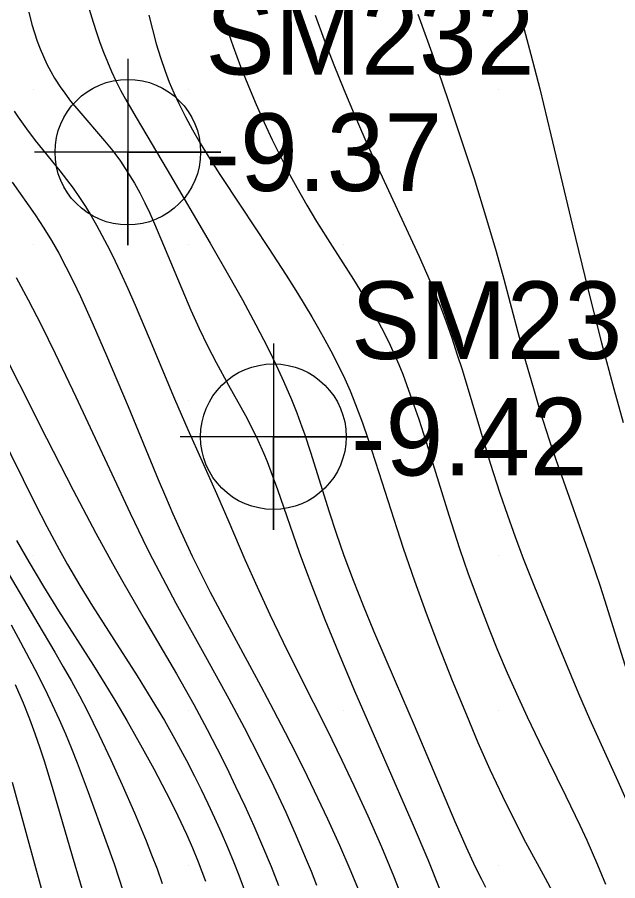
# Model space of a CAD drawing. Extents: x 2602990 to 2605851, y 618069 to 619180.
# Drawn here: x 2604109.49 to 2604128.82, y 618749.52 to 618777.33 of the extents above; entities that cross this region are included whole.
import ezdxf

# ---------------------------------------------------------------- set-up
doc = ezdxf.new("R2010")
doc.units = 0
for name, color, linetype in [('Default', 7, 'Continuous'), ('DTM Contours Major', 7, 'Continuous'), ('DTM Contours Minor', 7, 'Continuous'), ('Exist DTM Regular Point Underwater CELL', 7, 'Continuous'), ('Exist DTM Regular Point Underwater Cogo Elevation', 7, 'Continuous'), ('Exist DTM Regular Point Underwater Cogo Number', 7, 'Continuous'), ('Exist DTM Scan Elevation Point', 7, 'Continuous')]:
    doc.layers.add(name, color=color, linetype=linetype)

# ---------------------------------------------------------------- blocks, each defined once
blk = doc.blocks.new('POINT_DISPLAY')
at = {"layer": 'Default'}
blk.add_line((0, 0), (0, 0), dxfattribs=at)

msp = doc.modelspace()

# ---------------------------------------------------------------- linework, layer by layer
at = {"layer": 'DTM Contours Major'}
for points in [[(2604115.999, 618777.66), (2604116.211, 618777.028), (2604116.438, 618776.387), (2604116.678, 618775.744), (2604116.931, 618775.104), (2604117.179, 618774.516), (2604117.435, 618773.941), (2604117.697, 618773.383), (2604117.962, 618772.845), (2604118.227, 618772.331), (2604118.49, 618771.845), (2604118.814, 618771.276), (2604119.129, 618770.749), (2604119.624, 618769.959), (2604120.313, 618768.881), (2604120.722, 618768.216), (2604120.925, 618767.869), (2604121.124, 618767.512), (2604121.316, 618767.144), (2604121.501, 618766.765), (2604121.64, 618766.46), (2604121.772, 618766.149), (2604121.9, 618765.83), (2604122.025, 618765.505), (2604122.263, 618764.837), (2604122.417, 618764.38), (2604122.717, 618763.443), (2604123.384, 618761.292), (2604123.731, 618760.223), (2604124.012, 618759.405), (2604124.346, 618758.492), (2604124.683, 618757.618), (2604124.956, 618756.946), (2604125.267, 618756.212), (2604125.615, 618755.428), (2604125.903, 618754.805), (2604126.294, 618753.994), (2604127.155, 618752.246), (2604127.605, 618751.308), (2604127.827, 618750.829), (2604128.177, 618750.036), (2604128.434, 618749.413)], [(2604108.508, 618760.576), (2604110.155, 618757.807), (2604110.7, 618756.879), (2604110.968, 618756.413), (2604111.231, 618755.945), (2604111.488, 618755.475), (2604111.736, 618755.005), (2604111.937, 618754.609), (2604112.131, 618754.212), (2604112.506, 618753.415), (2604112.866, 618752.613), (2604113.259, 618751.714), (2604113.636, 618750.811), (2604113.816, 618750.358), (2604113.989, 618749.905), (2604114.159, 618749.436)]]:
    msp.add_lwpolyline(points, dxfattribs=at)
at = {"layer": 'DTM Contours Minor'}
for points in [[(2604125.206, 618779.196), (2604126.029, 618776.122), (2604126.312, 618775.019), (2604126.669, 618773.541), (2604127.363, 618770.61), (2604127.86, 618768.577), (2604128.304, 618766.839), (2604128.698, 618765.362), (2604129.002, 618764.275)], [(2604109.856, 618777.492), (2604109.963, 618777.09), (2604110.044, 618776.822), (2604110.132, 618776.561), (2604110.227, 618776.306), (2604110.33, 618776.058), (2604110.443, 618775.815), (2604110.565, 618775.579), (2604110.688, 618775.366), (2604110.89, 618775.054), (2604110.962, 618774.952), (2604111.207, 618774.628), (2604111.47, 618774.309), (2604112.296, 618773.35), (2604112.562, 618773.021), (2604112.81, 618772.687), (2604113.042, 618772.341), (2604113.26, 618771.984), (2604113.434, 618771.669), (2604113.598, 618771.345), (2604113.756, 618771.014), (2604113.907, 618770.676), (2604114.199, 618769.99), (2604114.784, 618768.579), (2604115.079, 618767.895), (2604115.347, 618767.308), (2604115.618, 618766.746), (2604115.893, 618766.21), (2604116.29, 618765.482), (2604116.836, 618764.5), (2604117.063, 618764.064), (2604117.235, 618763.707), (2604117.414, 618763.304), (2604117.531, 618763.021), (2604117.701, 618762.582), (2604117.87, 618762.118), (2604118.57, 618760.102), (2604118.767, 618759.559), (2604118.971, 618759.016), (2604119.391, 618757.937), (2604119.817, 618756.893), (2604120.347, 618755.64), (2604121.281, 618753.497), (2604122.236, 618751.314), (2604122.705, 618750.207), (2604123.11, 618749.212)], [(2604111.805, 618777.584), (2604111.932, 618777.164), (2604112.037, 618776.837), (2604112.149, 618776.516), (2604112.267, 618776.199), (2604112.392, 618775.887), (2604112.525, 618775.581), (2604112.666, 618775.279), (2604112.818, 618774.981), (2604112.977, 618774.686), (2604113.313, 618774.102), (2604114.316, 618772.417), (2604115.701, 618770.057), (2604116.295, 618769.02), (2604116.738, 618768.224), (2604117.17, 618767.422), (2604117.541, 618766.705), (2604117.72, 618766.344), (2604117.894, 618765.979), (2604118.064, 618765.609), (2604118.316, 618765.021), (2604118.487, 618764.588), (2604118.653, 618764.14), (2604118.734, 618763.909), (2604118.928, 618763.324), (2604119.529, 618761.4), (2604119.754, 618760.71), (2604120, 618760), (2604120.3, 618759.2), (2604120.624, 618758.386), (2604120.964, 618757.567), (2604121.661, 618755.945), (2604122.272, 618754.527), (2604123.579, 618751.435), (2604123.942, 618750.606), (2604124.234, 618749.973), (2604124.432, 618749.571), (2604124.563, 618749.319)], [(2604113.729, 618777.395), (2604113.843, 618776.932), (2604113.966, 618776.475), (2604114.101, 618776.027), (2604114.249, 618775.59), (2604114.384, 618775.236), (2604114.531, 618774.889), (2604114.689, 618774.545), (2604114.901, 618774.124), (2604115.132, 618773.699), (2604115.383, 618773.267), (2604115.686, 618772.772), (2604116.009, 618772.266), (2604116.689, 618771.239), (2604117.573, 618769.913), (2604118.151, 618769.019), (2604118.513, 618768.441), (2604118.973, 618767.679), (2604119.188, 618767.309), (2604119.393, 618766.944), (2604119.586, 618766.587), (2604119.837, 618766.098), (2604120.034, 618765.686), (2604120.204, 618765.301), (2604120.384, 618764.857), (2604120.601, 618764.27), (2604120.776, 618763.762), (2604121.132, 618762.671), (2604121.712, 618760.859), (2604121.918, 618760.236), (2604122.282, 618759.179), (2604122.658, 618758.137), (2604123.041, 618757.122), (2604123.494, 618755.974), (2604123.95, 618754.86), (2604124.324, 618753.977), (2604124.708, 618753.106), (2604124.906, 618752.676), (2604125.108, 618752.249), (2604125.476, 618751.505), (2604125.859, 618750.768), (2604126.489, 618749.601), (2604126.957, 618748.729)], [(2604119.081, 618777.39), (2604119.374, 618776.595), (2604119.681, 618775.796), (2604120, 618775), (2604120.336, 618774.202), (2604120.681, 618773.415), (2604121.029, 618772.644), (2604122.428, 618769.622), (2604122.782, 618768.82), (2604122.948, 618768.424), (2604123.105, 618768.03), (2604123.298, 618767.517), (2604123.478, 618767.004), (2604123.648, 618766.491), (2604123.81, 618765.979), (2604124.721, 618762.967), (2604125.03, 618761.999), (2604125.271, 618761.292), (2604125.521, 618760.594), (2604125.783, 618759.899), (2604126.142, 618758.989), (2604126.907, 618757.131), (2604127.565, 618755.552), (2604127.919, 618754.734), (2604128.822, 618752.726), (2604129.123, 618752.048)], [(2604122.388, 618777.427), (2604122.879, 618776.062), (2604123.356, 618774.679), (2604123.787, 618773.388), (2604124.196, 618772.129), (2604124.602, 618770.825), (2604124.91, 618769.784), (2604125.157, 618768.894), (2604125.859, 618766.253), (2604126.107, 618765.367), (2604126.328, 618764.626), (2604126.619, 618763.714), (2604126.829, 618763.089), (2604127.319, 618761.695), (2604127.938, 618759.948), (2604128.258, 618759.004), (2604128.464, 618758.367), (2604129.091, 618756.339)], [(2604109.388, 618774.297), (2604109.514, 618774.107), (2604109.782, 618773.733), (2604110.068, 618773.361), (2604110.856, 618772.385), (2604111.072, 618772.107), (2604111.287, 618771.819), (2604111.497, 618771.518), (2604111.683, 618771.233), (2604111.865, 618770.937), (2604112.042, 618770.63), (2604112.215, 618770.313), (2604112.386, 618769.987), (2604112.554, 618769.652), (2604112.805, 618769.127), (2604113.05, 618768.591), (2604113.287, 618768.052), (2604113.735, 618766.998), (2604114.553, 618765.036), (2604114.98, 618764.051), (2604115.908, 618761.987), (2604116.3, 618761.084), (2604116.821, 618759.865), (2604117.211, 618758.988), (2604117.623, 618758.094), (2604118.052, 618757.199), (2604118.589, 618756.121), (2604119.455, 618754.399), (2604119.942, 618753.405), (2604120.33, 618752.59), (2604120.778, 618751.615), (2604121.215, 618750.619), (2604121.606, 618749.68), (2604121.952, 618748.805)], [(2604109.32, 618772.017), (2604110.061, 618770.967), (2604110.347, 618770.537), (2604110.592, 618770.141), (2604110.825, 618769.732), (2604111.057, 618769.294), (2604111.287, 618768.828), (2604111.521, 618768.333), (2604111.935, 618767.417), (2604112.361, 618766.435), (2604113.055, 618764.789), (2604114.026, 618762.442), (2604114.257, 618761.894), (2604114.498, 618761.337), (2604114.752, 618760.769), (2604115.122, 618759.978), (2604115.333, 618759.548), (2604115.705, 618758.818), (2604116.097, 618758.072), (2604117.332, 618755.783), (2604117.741, 618755.015), (2604118.116, 618754.297), (2604118.478, 618753.586), (2604118.827, 618752.885), (2604119.16, 618752.195), (2604119.477, 618751.521), (2604119.863, 618750.667), (2604120.197, 618749.892), (2604120.493, 618749.171)], [(2604109.458, 618768.944), (2604109.843, 618768.231), (2604110.261, 618767.417), (2604110.713, 618766.499), (2604111.376, 618765.109), (2604112.539, 618762.619), (2604113.128, 618761.353), (2604113.531, 618760.512), (2604113.738, 618760.094), (2604114.16, 618759.277), (2604114.6, 618758.461), (2604115.553, 618756.744), (2604116.306, 618755.382), (2604116.799, 618754.456), (2604117.278, 618753.517), (2604117.736, 618752.58), (2604118.133, 618751.729), (2604118.474, 618750.965), (2604118.795, 618750.208), (2604118.947, 618749.833), (2604119.125, 618749.383)], [(2604108.675, 618767.25), (2604110.429, 618763.775), (2604111.294, 618762.094), (2604112.02, 618760.714), (2604112.554, 618759.735), (2604112.886, 618759.149), (2604113.578, 618757.955), (2604114.614, 618756.182), (2604115.171, 618755.195), (2604115.604, 618754.394), (2604115.927, 618753.771), (2604116.224, 618753.177), (2604116.521, 618752.562), (2604116.816, 618751.931), (2604117.106, 618751.288), (2604117.388, 618750.636), (2604117.66, 618749.98), (2604117.904, 618749.365)], [(2604108.889, 618764.033), (2604110.067, 618761.655), (2604110.44, 618760.927), (2604110.834, 618760.193), (2604111.111, 618759.7), (2604111.503, 618759.033), (2604111.915, 618758.361), (2604112.594, 618757.292), (2604113.346, 618756.122), (2604113.827, 618755.351), (2604114.227, 618754.677), (2604114.551, 618754.107), (2604114.939, 618753.391), (2604115.195, 618752.894), (2604115.411, 618752.459), (2604115.627, 618752.01), (2604115.841, 618751.549), (2604116.051, 618751.078), (2604116.258, 618750.598), (2604116.459, 618750.11), (2604116.621, 618749.699), (2604116.935, 618748.865)], [(2604109.464, 618760.476), (2604109.859, 618759.787), (2604110.337, 618758.992), (2604110.82, 618758.216), (2604111.943, 618756.449), (2604112.31, 618755.863), (2604112.662, 618755.286), (2604113.019, 618754.68), (2604113.515, 618753.801), (2604113.884, 618753.125), (2604114.288, 618752.36), (2604114.479, 618751.983), (2604114.662, 618751.609), (2604114.937, 618751.018), (2604115.129, 618750.577), (2604115.313, 618750.129), (2604115.547, 618749.509)], [(2604109.292, 618757.761), (2604109.596, 618757.207), (2604110.058, 618756.332), (2604110.386, 618755.68), (2604110.692, 618755.035), (2604110.837, 618754.714), (2604111.039, 618754.249), (2604111.232, 618753.782), (2604111.418, 618753.315), (2604111.773, 618752.379), (2604112.346, 618750.812), (2604112.605, 618750.072), (2604112.903, 618749.177)], [(2604109.422, 618755.843), (2604109.677, 618755.256), (2604109.884, 618754.735), (2604110.057, 618754.265), (2604110.217, 618753.798), (2604110.352, 618753.378), (2604110.61, 618752.53), (2604111.255, 618750.326), (2604112.152, 618747.323)], [(2604109.329, 618752.699), (2604110.106, 618749.833), (2604110.435, 618748.664)]]:
    msp.add_lwpolyline(points, dxfattribs=at)
at = {"layer": 'Exist DTM Regular Point Underwater CELL'}
for points in [[(2604113.049, 618775.982), (2604113.049, 618769.982), (2604113.049, 618772.982), (2604116.049, 618772.982), (2604110.049, 618772.982)], [(2604117.735, 618766.821), (2604117.735, 618760.821), (2604117.735, 618763.821), (2604120.735, 618763.821), (2604114.735, 618763.821)]]:
    msp.add_lwpolyline(points, dxfattribs=at)
for centre in [(2604113.049, 618772.982), (2604117.735, 618763.821)]:
    msp.add_circle(centre, 2.344, dxfattribs=at)

# ---------------------------------------------------------------- block references
at = {"layer": 'Exist DTM Scan Elevation Point', "xscale": 1.3123333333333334, "yscale": 1.3123333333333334}
for p in [(2604110, 618775), (2604115, 618775), (2604120, 618775), (2604125, 618775), (2604110, 618770), (2604115, 618770), (2604120, 618770), (2604125, 618770), (2604110, 618765), (2604115, 618765), (2604120, 618765), (2604125, 618765), (2604110, 618760), (2604115, 618760), (2604120, 618760), (2604125, 618760), (2604110, 618755), (2604115, 618755), (2604120, 618755), (2604125, 618755), (2604110, 618750), (2604115, 618750), (2604120, 618750), (2604125, 618750)]:
    msp.add_blockref('POINT_DISPLAY', p, dxfattribs=at)

# ---------------------------------------------------------------- texts
at = {"layer": 'Exist DTM Regular Point Underwater Cogo Elevation'}
for s, p in [('-9.37', (2604115.549, 618771.732)), ('-9.42', (2604120.235, 618762.571))]:
    msp.add_text(s, height=2.5, dxfattribs=at).set_placement(p)
at = {"layer": 'Exist DTM Regular Point Underwater Cogo Number'}
for s, p in [('SM232', (2604115.549, 618775.482)), ('SM233', (2604120.235, 618766.321))]:
    msp.add_text(s, height=2.5, dxfattribs=at).set_placement(p)

doc.saveas('drawing.dxf')
